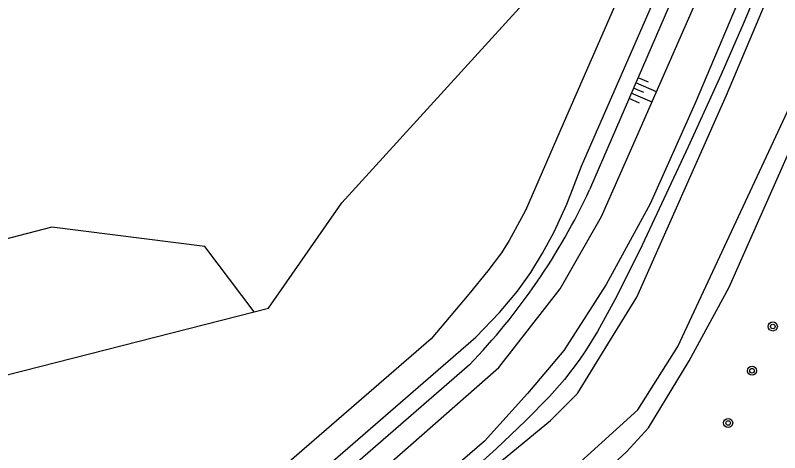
# Model space of a CAD drawing. Extents: x 133000 to 136000, y 400500 to 403500.
# Drawn here: x 133978.7 to 134046.1, y 401572.6 to 401611.2 of the extents above; entities that cross this region are included whole.
import ezdxf

# ---------------------------------------------------------------- set-up
doc = ezdxf.new("R2010")
doc.units = 0
for name, color, linetype in [('gg-knt-BGT kruinlijn', 7, 'Continuous'), ('gg-knt-onverhard', 7, 'Continuous'), ('gg-kntw-bovenkant insteek waterloop', 7, 'Continuous'), ('gg-kntw-waterlijn', 7, 'Continuous'), ('gt-grn-groengrens', 7, 'Continuous'), ('gt-symb-boom', 7, 'Continuous'), ('gt-symb-talud symbool', 7, 'Continuous')]:
    doc.layers.add(name, color=color, linetype=linetype)

# ---------------------------------------------------------------- blocks, each defined once
blk = doc.blocks.new('gt0-BOOM')
at = {"layer": 'gt-symb-boom'}
for radius in [0.4, 0.2]:
    blk.add_circle((0, 0), radius, dxfattribs=at)
blk = doc.blocks.new('gt0-TALUD_1')
at = {"layer": 'gt-symb-talud symbool'}
for p, q in [((-1, -1), (-1, 0)), ((0.5, -2), (0.5, 0)), ((-0.5, -2), (-0.5, 0)), ((0, -1), (0, 0)), ((1, -1), (1, 0))]:
    blk.add_line(p, q, dxfattribs=at)

msp = doc.modelspace()

# ---------------------------------------------------------------- linework, layer by layer
at = {"layer": 'gg-knt-BGT kruinlijn'}
msp.add_line((134018.735, 401580.384), (134000, 401564.123), dxfattribs=at)
msp.add_lwpolyline([(134063.785, 401674.519), (134062.49, 401672.113), (134055.012, 401655.035), (134041.43, 401623.789), (134029.318, 401595.804)], dxfattribs=at)
msp.add_arc((133977.956, 401619.713), 56.654, 316.03693, 335.03816, dxfattribs=at)
at = {"layer": 'gg-knt-onverhard'}
for points in [[(134000, 401561.392), (134021.324, 401580.133), (134026.732, 401587.087), (134030.374, 401593.461), (134033.5, 401600.51), (134046.386, 401629.893), (134056.172, 401652.877), (134062.652, 401669.691)], [(134045.763, 401620.341), (134038.631, 401603.449), (134034.665, 401594.586), (134030.776, 401587.461), (134027.046, 401581.633), (134023.839, 401577.85), (134020.07, 401573.655), (134011.037, 401565.875), (134004.385, 401560.389), (134000, 401557.06)]]:
    msp.add_lwpolyline(points, dxfattribs=at)
at = {"layer": 'gg-kntw-bovenkant insteek waterloop'}
for points in [[(134000, 401544.514), (134029.807, 401570.165), (134032.579, 401572.712), (134034.506, 401574.814), (134038.103, 401580.725), (134041.643, 401587.216), (134063.657, 401636.994), (134077.992, 401669.797), (134080.251, 401673.551)], [(134000, 401566.149), (134004.248, 401569.769), (134019.304, 401582.831), (134021.392, 401584.983), (134022.97, 401586.877), (134024.131, 401588.508), (134025.185, 401590.212), (134026.19, 401592.09), (134027.305, 401594.544), (134028.615, 401597.906), (134059.812, 401669.277), (134059.839, 401669.929), (134059.101, 401670.504), (134058.043, 401671.202), (134057.504, 401671.333)], [(134053.582, 401662.378), (134027.277, 401602.314), (134023.661, 401593.98), (134022.232, 401591.337), (134021.546, 401590.261), (134020.344, 401588.665), (134018.674, 401586.599), (134015.347, 401582.683), (134000, 401569.347)], [(134051.231, 401630.254), (134042.922, 401610.569), (134040.923, 401605.986), (134038.019, 401599.591), (134033.949, 401590.925), (134031.735, 401586.443), (134030.017, 401583.309), (134028.964, 401581.605), (134028.403, 401580.778), (134027.112, 401579.082), (134025.794, 401577.578), (134023.687, 401575.434), (134021.1, 401572.985), (134018.418, 401570.57), (134015.389, 401567.962), (134000, 401555.303)]]:
    msp.add_lwpolyline(points, dxfattribs=at)
at = {"layer": 'gg-kntw-waterlijn'}
for points in [[(133991.403, 401543.775), (133992.301, 401546.351), (133992.874, 401547.556), (133995.165, 401549.742), (134007.778, 401560.581), (134025.886, 401575.458), (134028.264, 401577.863), (134031.161, 401582.572), (134033.486, 401586.352), (134041.399, 401604.145), (134048.905, 401621.996), (134057.398, 401640.342), (134064.278, 401656.381), (134072.343, 401673.574), (134073.824, 401675.879), (134074.851, 401677.364)], [(133992.629, 401542.256), (133998.38, 401544.469), (134033.578, 401576.4), (134037.092, 401581.991), (134054.375, 401619.052), (134077.706, 401671.444), (134079.528, 401674.062)]]:
    msp.add_lwpolyline(points, dxfattribs=at)
at = {"layer": 'gt-grn-groengrens'}
for points in [[(133999.747, 401585.054), (134001.02, 401585.379), (134007.483, 401594.647), (134025.829, 401614.828), (134031.33, 401625.831), (134040.503, 401649.679), (134044.169, 401658.851), (134047.84, 401666.189)], [(133999.747, 401585.054), (133995.398, 401590.808), (133981.928, 401592.523), (133969.683, 401589.338), (133958.907, 401585.664), (133949.601, 401586.399), (133924.376, 401577.58), (133916.082, 401574.381), (133908.947, 401571.946), (133875.395, 401566.066), (133852.864, 401554.063), (133850.177, 401546.924)], [(133850.177, 401546.924), (133918.264, 401564.283), (133999.747, 401585.054)]]:
    msp.add_lwpolyline(points, dxfattribs=at)

# ---------------------------------------------------------------- block references
at = {"layer": 'gt-symb-boom'}
for p in [(134045.476, 401583.761), (134043.642, 401579.859), (134041.539, 401575.254)]:
    msp.add_blockref('gt0-BOOM', p, dxfattribs=at)
at = {"layer": 'gt-symb-talud symbool', "xscale": 1.000292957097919, "yscale": 1.0002929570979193, "rotation": 66.74124066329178}
msp.add_blockref('gt0-TALUD_1', (134033.2, 401604.774), dxfattribs=at)

doc.saveas('drawing.dxf')
